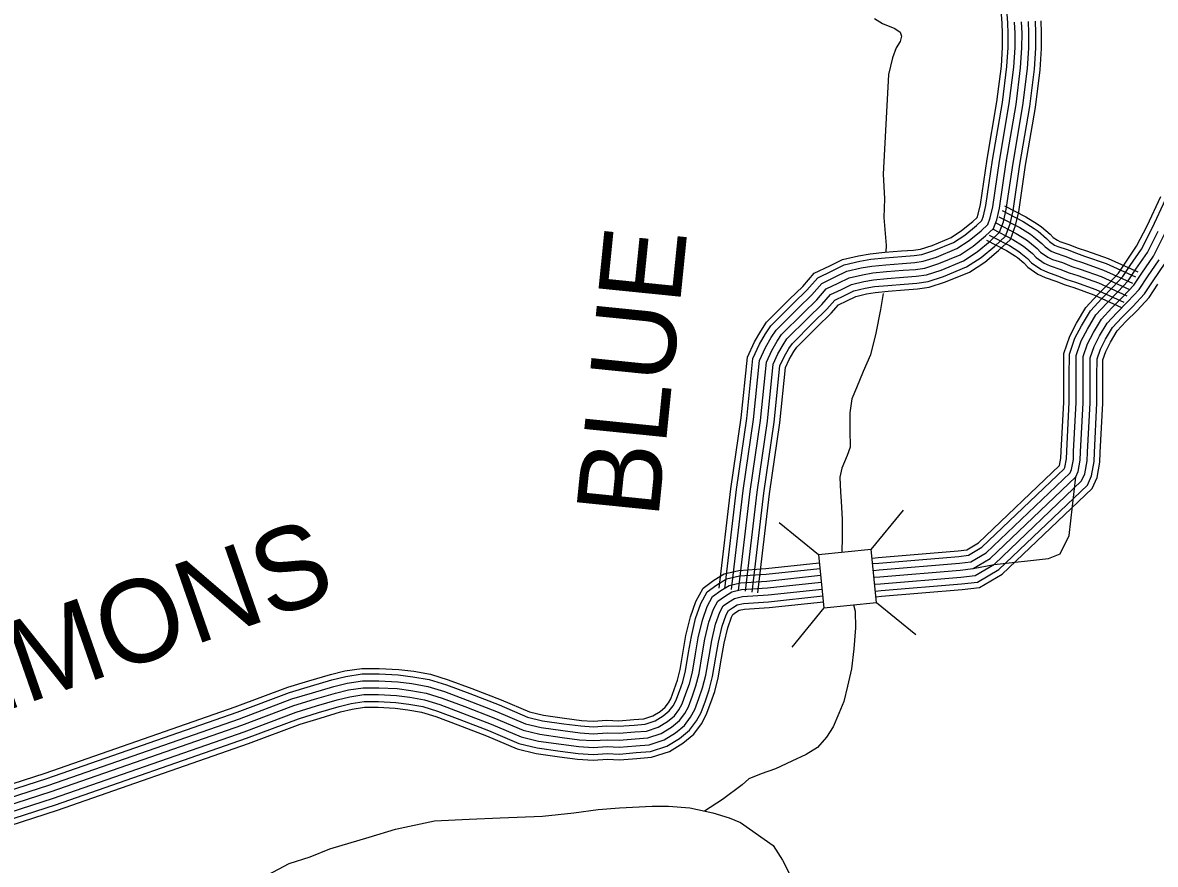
# Model space of a CAD drawing. Extents: x 1788175 to 1969470, y 584502 to 738744.
# Drawn here: x 1887640 to 1892714, y 616584 to 620353 of the extents above; entities that cross this region are included whole.
import ezdxf

# ---------------------------------------------------------------- set-up
doc = ezdxf.new("R2010")
doc.units = 0
for name, color, linetype in [('DESIGN - ROW - Right-of-Way and Easement Labels', 7, 'Continuous'), ('DESIGN - TRANSPORTATION - Text', 7, 'Continuous'), ('SURVEY - DRAINAGE - Storm Sewer', 7, 'Continuous'), ('SURVEY - TRANSPORTATION - Roads', 7, 'Continuous')]:
    doc.layers.add(name, color=color, linetype=linetype)

msp = doc.modelspace()

# ---------------------------------------------------------------- linework, layer by layer
at = {"layer": 'DESIGN - TRANSPORTATION - Text'}
for points in [[(1891455, 620371), (1891490.9, 620349), (1891546.9, 620326.9), (1891570.9, 620310.9), (1891576.9, 620292.9), (1891570.8, 620268.9), (1891552.8, 620240.9), (1891536.8, 620194.9), (1891518.7, 620120.8), (1891494.3, 619674.6), (1891500.2, 619564.5), (1891498.1, 619480.5), (1891508, 619354.4), (1891506.5, 619326.3)], [(1891495, 619140.6), (1891481.8, 619068.2), (1891461.7, 618962.2), (1891437.6, 618866.1), (1891405.5, 618790.1)], [(1891405.5, 618790.1), (1891375.5, 618718.1), (1891353.4, 618668), (1891345.4, 618606), (1891345.3, 618530), (1891347.2, 618451.9), (1891333.2, 618413.9), (1891309.2, 618357.9), (1891301.1, 618317.9), (1891303.1, 618249.8), (1891307, 618209.8), (1891311, 618127.7), (1891310.9, 618049.7), (1891309.2, 617979.7)], [(1891361.4, 617746.2), (1891368.5, 617717.5), (1891370.5, 617643.5), (1891362.4, 617549.4), (1891352.3, 617459.4), (1891334.3, 617381.3), (1891318.2, 617313.3), (1891296.2, 617259.3), (1891270.1, 617199.2), (1891240.1, 617153.2), (1891200.1, 617107.2), (1891150, 617075.2), (1891086, 617045.2), (1891012.1, 617011.2), (1890948.1, 616989.2), (1890892.1, 616967.2), (1890863.1, 616939.3), (1890775.1, 616873.4), (1890694.6, 616822.6)], [(1888738, 616536.3), (1888833.3, 616587.6), (1888928.5, 616616.9), (1889016.5, 616653.5), (1889192.3, 616704.8), (1889309.6, 616741.5), (1889485.4, 616778.1), (1889639.3, 616785.4), (1889778.6, 616792.7), (1889969.1, 616800.1), (1890108.3, 616814.7), (1890218.2, 616829.4), (1890313.5, 616836.7), (1890460, 616844), (1890533.3, 616844), (1890628.6, 616836.7), (1890731.2, 616814.7), (1890804.4, 616792.7), (1890855.7, 616770.8), (1891001.8, 616668.5)], [(1891001.8, 616668.5), (1891043.7, 616602.9), (1891067.6, 616556.9), (1891137.4, 616400.8), (1891173.3, 616334.8), (1891209.3, 616272.7), (1891243.2, 616194.7), (1891275.1, 616156.6)]]:
    msp.add_lwpolyline(points, dxfattribs=at)
at = {"layer": 'SURVEY - DRAINAGE - Storm Sewer'}
for p, q in [((1891441.4, 617993.1), (1891584.9, 618169.1)), ((1891205, 617969.1), (1891029, 618112.7)), ((1891228.9, 617732.8), (1891085.4, 617556.8)), ((1891465.3, 617756.7), (1891641.3, 617613.1))]:
    msp.add_line(p, q, dxfattribs=at)
msp.add_lwpolyline([(1891228.9, 617732.8), (1891465.3, 617756.7), (1891441.4, 617993.1), (1891205, 617969.1)], close=True, dxfattribs=at)
at = {"layer": 'SURVEY - TRANSPORTATION - Roads'}
for points in [[(1890760.2, 617820.8), (1890812.8, 618265.3), (1890859.1, 618582.8), (1890886.7, 618855.4), (1890918.4, 618924.1), (1890945.8, 618971.9), (1890972.2, 619011.5), (1891074.8, 619114.1), (1891134.8, 619172.1), (1891186.1, 619230.7), (1891255.5, 619264.1), (1891312, 619292.4), (1891384.3, 619309.2), (1891436, 619318.2), (1891501.9, 619324.5), (1891576.9, 619330.5), (1891630.3, 619334.3), (1891661.9, 619338.8), (1891713.4, 619355.4), (1891798.6, 619390.9), (1891845.9, 619421.9), (1891896, 619463), (1891915.1, 619481), (1891920.2, 619494.8), (1891930.2, 619538), (1891960.1, 619741.7), (1892004.2, 619998.8), (1892023.8, 620158.4), (1892029.6, 620243.2), (1892029.6, 620304.7), (1892027.8, 620351.2), (1892021.8, 620427)], [(1890784.7, 617817.9), (1890837.3, 618262.1), (1890883.6, 618579.7), (1890910.8, 618848.8), (1890940.4, 618912.7), (1890966.8, 618958.9), (1890991.4, 618995.8), (1891092.1, 619096.5), (1891152.7, 619155), (1891201.4, 619210.6), (1891266.3, 619241.9), (1891320.5, 619268.9), (1891389.3, 619285), (1891439.3, 619293.6), (1891504.1, 619299.9), (1891578.8, 619305.9), (1891632.9, 619309.7), (1891667.4, 619314.6), (1891721.9, 619332.2), (1891810.2, 619369), (1891860.6, 619402), (1891912.4, 619444.5), (1891936.3, 619467), (1891943.9, 619487.7), (1891954.5, 619533.5), (1891984.5, 619737.8), (1892028.6, 619995.2), (1892048.4, 620156.1), (1892054.3, 620242.4), (1892054.4, 620305.1), (1892052.5, 620352.6), (1892046.5, 620427.9)], [(1890815.5, 617814.3), (1890868.1, 618258.1), (1890914.4, 618575.9), (1890941.2, 618840.5), (1890967.9, 618898.5), (1890993.2, 618942.6), (1891015.5, 618976), (1891113.9, 619074.4), (1891175.2, 619133.6), (1891220.5, 619185.4), (1891280, 619214.1), (1891331, 619239.6), (1891395.4, 619254.6), (1891443.4, 619262.9), (1891506.8, 619269), (1891581.1, 619275), (1891636.2, 619278.9), (1891674.4, 619284.3), (1891732.7, 619303.1), (1891824.8, 619341.5), (1891879, 619376.9), (1891932.9, 619421.2), (1891962.8, 619449.5), (1891973.7, 619478.8), (1891985, 619527.7), (1892015.1, 619732.9), (1892059.3, 619990.7), (1892079.3, 620153.2), (1892085.3, 620241.3), (1892085.4, 620305.7), (1892083.5, 620354.5)], [(1890846.3, 617810.6), (1890898.8, 618254), (1890945.2, 618572.1), (1890971.5, 618832.3), (1890995.5, 618884.3), (1891019.5, 618926.3), (1891039.6, 618956.3), (1891135.6, 619052.3), (1891197.6, 619112.3), (1891239.7, 619160.3), (1891293.6, 619186.2), (1891341.6, 619210.2), (1891401.6, 619224.2), (1891447.6, 619232.2), (1891509.5, 619238.1), (1891583.5, 619244.1), (1891639.4, 619248), (1891681.4, 619254), (1891743.4, 619274), (1891839.4, 619313.9), (1891897.4, 619351.9), (1891953.4, 619397.9), (1891989.4, 619431.9), (1892003.4, 619469.9), (1892015.5, 619521.9), (1892045.7, 619728), (1892090, 619986.1), (1892110.2, 620150.2), (1892116.3, 620240.3), (1892116.4, 620306.3), (1892114.4, 620356.3)], [(1890877.1, 617807), (1890929.6, 618249.9), (1890975.9, 618568.3), (1891001.8, 618824), (1891023.1, 618870), (1891045.9, 618910), (1891063.6, 618936.5), (1891157.3, 619030.2), (1891220.1, 619090.9), (1891258.8, 619135.1), (1891307.3, 619158.4), (1891352.2, 619180.8), (1891407.8, 619193.8), (1891451.7, 619201.4), (1891512.3, 619207.2), (1891585.8, 619213.2), (1891642.7, 619217.2), (1891688.4, 619223.7), (1891754.1, 619244.9), (1891853.9, 619286.4), (1891915.7, 619326.9), (1891973.9, 619374.6), (1892016, 619414.4), (1892033.2, 619461), (1892046, 619516.2), (1892076.3, 619723.2), (1892120.7, 619981.6), (1892141, 620147.3), (1892147.3, 620239.2), (1892147.4, 620306.9), (1892145.4, 620358.1)], [(1890907.9, 617803.3), (1890960.3, 618245.9), (1891006.7, 618564.5), (1891032.1, 618815.7), (1891050.7, 618855.8), (1891072.3, 618893.6), (1891087.7, 618916.8), (1891179.1, 619008.1), (1891242.6, 619069.5), (1891278, 619109.9), (1891320.9, 619130.6), (1891362.8, 619151.5), (1891413.9, 619163.4), (1891455.9, 619170.7), (1891515, 619176.4), (1891588.2, 619182.2), (1891646, 619186.3), (1891695.4, 619193.4), (1891764.8, 619215.8), (1891868.5, 619258.9), (1891934.1, 619301.9), (1891994.4, 619351.4), (1892042.5, 619396.8), (1892062.9, 619452.1), (1892076.5, 619510.4), (1892106.9, 619718.3), (1892151.3, 619977.1), (1892171.9, 620144.3), (1892178.3, 620238.1), (1892178.4, 620307.5), (1892176.3, 620360)], [(1890933.4, 617800.3), (1890985.8, 618242.5), (1891032.2, 618561.4), (1891057.3, 618808.8), (1891073.5, 618844), (1891094.2, 618880.1), (1891107.7, 618900.4), (1891197.1, 618989.7), (1891261.2, 619051.7), (1891293.8, 619089), (1891332.3, 619107.5), (1891371.6, 619127.1), (1891419.1, 619138.2), (1891459.3, 619145.2), (1891517.3, 619150.7), (1891590.1, 619156.6), (1891648.7, 619160.8), (1891701.2, 619168.2), (1891773.8, 619191.6), (1891880.6, 619236.1), (1891949.4, 619281.1), (1892011.4, 619332), (1892064.6, 619382.2), (1892087.6, 619444.7), (1892101.7, 619505.6), (1892132.3, 619714.2), (1892176.8, 619973.4), (1892197.5, 620141.9), (1892204, 620237.2), (1892204.1, 620307.9), (1892202, 620361.5)], [(1891897.4, 619351.9), (1891953.4, 619397.9), (1891989.4, 619431.9), (1892003.4, 619469.9), (1892015.5, 619521.9), (1892045.7, 619728), (1892090, 619986.1), (1892110.2, 620150.2), (1892116.3, 620240.3), (1892116.4, 620306.3), (1892114.4, 620356.3)], [(1891446.3, 617955.5), (1891472.5, 617957.8), (1891831, 617987.5), (1891868.7, 617991.9), (1891921.9, 618023.2), (1892284.8, 618369.2), (1892290.9, 618402.9), (1892291.9, 618434.7), (1892303.4, 618653.6), (1892303.5, 618769.4), (1892303.7, 618872), (1892330.6, 618949.7), (1892360.8, 619007.8), (1892402.7, 619077.6), (1892456, 619135.4), (1892506, 619185.5), (1892548.2, 619231.2), (1892580.8, 619279.9), (1892630, 619351.8), (1892676.9, 619443.6), (1892738.7, 619575)], [(1891448.5, 617930.9), (1891474.6, 617933.2), (1891833.5, 617962.9), (1891876.8, 617968), (1891936.9, 618003.4), (1892305.9, 618355.1), (1892308.4, 618360.8), (1892315.6, 618400.3), (1892316.6, 618433.7), (1892328.1, 618652.9), (1892328.3, 618769.4), (1892328.4, 618867.8), (1892353.3, 618939.9), (1892382.3, 618995.7), (1892422.6, 619062.7), (1892473.8, 619118.3), (1892523.8, 619168.3), (1892567.7, 619215.8), (1892601.2, 619266.1), (1892651.3, 619339.1), (1892699.1, 619432.7), (1892761, 619564.3)], [(1892027, 619511.5), (1892121.4, 619462.5), (1892171.1, 619431.4), (1892188.5, 619418.7), (1892226.1, 619387), (1892240, 619372.7), (1892262.6, 619356.8), (1892276.2, 619350.4), (1892318.2, 619336.5), (1892359.9, 619320.1), (1892396.7, 619308), (1892493.6, 619273.8), (1892624.2, 619214.2)], [(1892038.4, 619533.4), (1892133.7, 619484), (1892185, 619451.9), (1892203.8, 619438.1), (1892243, 619405.1), (1892256.1, 619391.6), (1892275.1, 619378.2), (1892285.4, 619373.4), (1892326.6, 619359.8), (1892368.3, 619343.3), (1892404.7, 619331.4), (1892502.8, 619296.7), (1892634.5, 619236.7)], [(1891998.5, 619456.5), (1892090.6, 619408.6), (1892136.3, 619380.1), (1892150.2, 619369.9), (1892183.8, 619341.5), (1892199.6, 619325.3), (1892231.4, 619303), (1892253.2, 619292.7), (1892297.1, 619278.2), (1892338.9, 619261.7), (1892376.7, 619249.3), (1892470.3, 619216.2), (1892598.5, 619157.8)], [(1891998.5, 619456.5), (1892090.6, 619408.6), (1892136.3, 619380.1), (1892150.2, 619369.9), (1892183.8, 619341.5), (1892199.6, 619325.3), (1892231.4, 619303), (1892253.2, 619292.7), (1892297.1, 619278.2), (1892338.9, 619261.7), (1892376.7, 619249.3), (1892470.3, 619216.2), (1892598.5, 619157.8)], [(1892012.8, 619484), (1892106, 619435.5), (1892153.7, 619405.8), (1892169.3, 619394.3), (1892205, 619364.2), (1892219.8, 619349), (1892247, 619329.9), (1892264.7, 619321.6), (1892307.6, 619307.4), (1892349.4, 619290.9), (1892386.7, 619278.6), (1892481.9, 619245), (1892611.4, 619186)], [(1891451.2, 617900), (1891477.2, 617902.3), (1891836.6, 617932.1), (1891886.9, 617938), (1891955.7, 617978.5), (1892331.7, 618336.9), (1892338.3, 618351.6), (1892346.5, 618397), (1892347.6, 618432.4), (1892359.1, 618652.1), (1892359.3, 618769.3), (1892359.4, 618862.6), (1892381.9, 618927.6), (1892409.4, 618980.5), (1892447.6, 619044.1), (1892496.2, 619096.9), (1892546.2, 619146.9), (1892592.1, 619196.6), (1892626.9, 619248.7), (1892678, 619323.3), (1892726.9, 619419.1)], [(1891453.9, 617869.1), (1891479.9, 617871.4), (1891839.6, 617901.2), (1891897, 617907.9), (1891974.5, 617953.6), (1892357.6, 618318.7), (1892368.1, 618342.4), (1892377.4, 618393.7), (1892378.6, 618431.1), (1892390.1, 618651.2), (1892390.3, 618769.3), (1892390.4, 618857.3), (1892410.4, 618915.4), (1892436.5, 618965.4), (1892472.5, 619025.4), (1892518.5, 619075.4), (1892568.6, 619125.4), (1892616.6, 619177.4), (1892652.6, 619231.4), (1892704.7, 619307.4), (1892754.7, 619405.4)], [(1891453.9, 617869.1), (1891479.9, 617871.4), (1891839.6, 617901.2), (1891897, 617907.9), (1891991.6, 617927.1), (1892235.4, 617953), (1892287.4, 617975), (1892327.4, 618057), (1892357.6, 618318.7), (1892368.1, 618342.4), (1892377.4, 618393.7), (1892378.6, 618431.1), (1892390.1, 618651.2), (1892390.3, 618769.3), (1892390.4, 618857.3), (1892410.4, 618915.4), (1892436.5, 618965.4), (1892472.5, 619025.4), (1892518.5, 619075.4), (1892568.6, 619125.4), (1892616.6, 619177.4), (1892652.6, 619231.4), (1892704.7, 619307.4), (1892754.7, 619405.4)], [(1891969.9, 619401.5), (1892059.9, 619354.7), (1892101.5, 619328.7), (1892111.8, 619321.2), (1892141.6, 619296.1), (1892159.2, 619277.9), (1892200.1, 619249.1), (1892230.3, 619235), (1892275.9, 619219.9), (1892317.8, 619203.4), (1892356.7, 619190.6), (1892447.1, 619158.7), (1892572.8, 619101.4)], [(1891984.2, 619429), (1892075.2, 619381.7), (1892118.9, 619354.4), (1892131, 619345.5), (1892162.7, 619318.8), (1892179.4, 619301.6), (1892215.7, 619276), (1892241.8, 619263.9), (1892286.5, 619249.1), (1892328.3, 619232.6), (1892366.7, 619220), (1892458.7, 619187.5), (1892585.6, 619129.6)], [(1890846.3, 617810.6), (1890898.8, 618254), (1890945.2, 618572.1), (1890971.5, 618832.3), (1890995.5, 618884.3), (1891019.5, 618926.3), (1891039.6, 618956.3), (1891135.6, 619052.3), (1891197.6, 619112.3), (1891239.7, 619160.3), (1891293.6, 619186.2), (1891341.6, 619210.2), (1891401.6, 619224.2), (1891447.6, 619232.2), (1891509.5, 619238.1), (1891583.5, 619244.1), (1891639.4, 619248), (1891681.4, 619254), (1891743.4, 619274), (1891839.4, 619313.9), (1891897.4, 619351.9)], [(1891958, 619378.6), (1892047.1, 619332.4), (1892087.1, 619307.4), (1892095.9, 619300.9), (1892124, 619277.2), (1892142.5, 619258.3), (1892187.2, 619226.8), (1892220.8, 619211.1), (1892267.2, 619195.7), (1892309.1, 619179.2), (1892348.4, 619166.3), (1892437.5, 619134.8), (1892562.1, 619078)], [(1891456.7, 617838.2), (1891482.5, 617840.5), (1891842.7, 617870.4), (1891907.1, 617877.9), (1891993.3, 617928.7), (1892383.4, 618300.5), (1892397.9, 618333.2), (1892408.3, 618390.5), (1892409.6, 618429.8), (1892421.1, 618650.4), (1892421.3, 618769.3), (1892421.4, 618852.1), (1892439, 618903.1), (1892463.5, 618950.2), (1892497.5, 619006.7), (1892540.9, 619053.9), (1892590.9, 619103.9), (1892641, 619158.1), (1892678.3, 619214), (1892731.4, 619291.5)], [(1891459.4, 617807.4), (1891485.2, 617809.6), (1891845.8, 617839.5), (1891917.2, 617847.9), (1892012.1, 617903.8), (1892409.2, 618282.3), (1892427.8, 618324.1), (1892439.2, 618387.2), (1892440.5, 618428.5), (1892452.1, 618649.6), (1892452.3, 618769.2), (1892452.4, 618846.9), (1892467.5, 618890.8), (1892490.6, 618935.1), (1892522.4, 618988), (1892563.3, 619032.4), (1892613.3, 619082.4), (1892665.4, 619138.9), (1892704, 619196.7), (1892758.1, 619275.6)], [(1891461.7, 617781.7), (1891487.4, 617784), (1891848.4, 617813.9), (1891925.6, 617823), (1892027.7, 617883.1), (1892430.7, 618267.2), (1892452.5, 618316.4), (1892464.9, 618384.5), (1892466.2, 618427.4), (1892477.8, 618648.9), (1892478, 618769.2), (1892478.1, 618842.6), (1892491.2, 618880.6), (1892513, 618922.5), (1892543.1, 618972.6), (1892581.8, 619014.6), (1892631.8, 619064.6), (1892685.7, 619122.9), (1892725.3, 619182.3)], [(1887106, 616787), (1887740.1, 616991.5), (1888591.8, 617288.5), (1888827.4, 617377), (1888922.3, 617405.8), (1889018.7, 617434.5), (1889082.5, 617449.9), (1889158.7, 617461.4), (1889237.3, 617461.3), (1889324.8, 617457), (1889392.1, 617448.3), (1889467.3, 617434.9), (1889546.7, 617410.6), (1889651.5, 617371.4), (1889783.1, 617320.6), (1889909.8, 617266.7), (1889972.6, 617251.3), (1890067.8, 617237.9), (1890142.5, 617228.3), (1890196.1, 617224.8), (1890256.9, 617228.7), (1890310, 617226.6), (1890377.3, 617232.2), (1890422.8, 617235.4), (1890463.1, 617248.9), (1890495.3, 617268.4), (1890518.6, 617287.8), (1890532.5, 617306.4), (1890542.7, 617325.5), (1890558.4, 617367.2), (1890572.9, 617408.9), (1890585.1, 617455.8), (1890598.6, 617536.3), (1890611.2, 617609.2), (1890630.9, 617692.1), (1890654.8, 617761.3), (1890687.8, 617820.6), (1890735.7, 617855.7), (1890782.8, 617885.1), (1890847.7, 617899.8), (1890968.7, 617908.1), (1891208.2, 617933.4)], [(1887112.8, 616763.3), (1887748, 616968.1), (1888600.3, 617265.2), (1888835.4, 617353.6), (1888929.4, 617382.2), (1889025.1, 617410.6), (1889087.3, 617425.6), (1889160.5, 617436.7), (1889236.6, 617436.6), (1889322.6, 617432.4), (1889388.4, 617423.8), (1889461.4, 617410.9), (1889538.8, 617387.1), (1889642.7, 617348.3), (1889773.8, 617297.7), (1889902, 617243.1), (1889968, 617227), (1890064.5, 617213.4), (1890140.1, 617203.7), (1890196.1, 617200), (1890257.2, 617203.9), (1890310.6, 617201.9), (1890379.1, 617207.6), (1890427.7, 617211), (1890473.6, 617226.3), (1890509.7, 617248.3), (1890536.6, 617270.7), (1890553.4, 617293.1), (1890565.3, 617315.3), (1890581.6, 617358.8), (1890596.6, 617401.7), (1890609.3, 617450.7), (1890623, 617532.1), (1890635.4, 617604.2), (1890654.6, 617685.1), (1890677.5, 617751.2), (1890706.7, 617803.8), (1890749.5, 617835.2), (1890792.4, 617862), (1890851.3, 617875.3), (1890970.9, 617883.5), (1891210.8, 617908.8)], [(1887121.4, 616733.4), (1887757.8, 616938.7), (1888610.8, 617236.1), (1888845.3, 617324.2), (1888938.3, 617352.5), (1889033.2, 617380.7), (1889093.2, 617395.2), (1889162.8, 617405.7), (1889235.9, 617405.6), (1889319.8, 617401.5), (1889383.7, 617393.2), (1889454.2, 617380.7), (1889528.8, 617357.8), (1889631.7, 617319.3), (1889762.2, 617268.9), (1889892.2, 617213.6), (1889962.1, 617196.5), (1890060.3, 617182.7), (1890137.1, 617172.8), (1890196, 617168.9), (1890257.6, 617172.9), (1890311.3, 617170.8), (1890381.5, 617176.7), (1890433.8, 617180.4), (1890486.7, 617198), (1890527.7, 617223), (1890559.2, 617249.2), (1890579.6, 617276.4), (1890593.6, 617302.5), (1890610.8, 617348.2), (1890626.3, 617392.7), (1890639.7, 617444.2), (1890653.5, 617526.9), (1890665.8, 617598), (1890684.5, 617676.5), (1890705.9, 617738.5), (1890730.5, 617782.8), (1890766.9, 617809.5), (1890804.4, 617832.9), (1890855.8, 617844.6), (1890973.6, 617852.6), (1891214.1, 617878)], [(1887129.9, 616703.6), (1887767.7, 616909.3), (1888621.4, 617206.9), (1888855.3, 617294.8), (1888947.3, 617322.8), (1889041.2, 617350.7), (1889099.2, 617364.7), (1889165.1, 617374.7), (1889235.1, 617374.6), (1889317, 617370.6), (1889379, 617362.5), (1889446.9, 617350.5), (1889518.8, 617328.4), (1889620.7, 617290.3), (1889750.5, 617240.2), (1889882.3, 617184.1), (1889956.3, 617166), (1890056.2, 617152), (1890134.1, 617141.9), (1890196, 617137.9), (1890258, 617141.8), (1890311.9, 617139.8), (1890383.9, 617145.8), (1890439.9, 617149.7), (1890499.8, 617169.7), (1890545.8, 617197.7), (1890581.8, 617227.7), (1890605.8, 617259.7), (1890621.9, 617289.7), (1890639.9, 617337.7), (1890656, 617383.7), (1890670, 617437.7), (1890684.1, 617521.7), (1890696.2, 617591.8), (1890714.3, 617667.8), (1890734.3, 617725.8), (1890754.3, 617761.8), (1890784.3, 617783.8), (1890816.3, 617803.8), (1890860.3, 617813.8), (1890976.2, 617821.7), (1891217.3, 617847.1)], [(1887129.9, 616703.6), (1887767.7, 616909.3), (1888621.4, 617206.9), (1888855.3, 617294.8), (1888947.3, 617322.8), (1889041.2, 617350.7), (1889099.2, 617364.7), (1889165.1, 617374.7), (1889235.1, 617374.6), (1889317, 617370.6), (1889379, 617362.5), (1889446.9, 617350.5), (1889518.8, 617328.4), (1889620.7, 617290.3), (1889750.5, 617240.2), (1889882.3, 617184.1), (1889956.3, 617166), (1890056.2, 617152), (1890134.1, 617141.9), (1890196, 617137.9), (1890258, 617141.8), (1890311.9, 617139.8), (1890383.9, 617145.8), (1890439.9, 617149.7), (1890499.8, 617169.7), (1890545.8, 617197.7), (1890581.8, 617227.7), (1890605.8, 617259.7), (1890621.9, 617289.7), (1890639.9, 617337.7), (1890656, 617383.7), (1890670, 617437.7), (1890684.1, 617521.7), (1890696.2, 617591.8), (1890714.3, 617667.8), (1890734.3, 617725.8), (1890754.3, 617761.8), (1890784.3, 617783.8), (1890816.3, 617803.8), (1890860.3, 617813.8), (1890976.2, 617821.7), (1891217.3, 617847.1)], [(1887138.5, 616673.8), (1887777.5, 616879.9), (1888631.9, 617177.8), (1888865.3, 617265.5), (1888956.2, 617293.1), (1889049.3, 617320.8), (1889105.1, 617334.3), (1889167.5, 617343.7), (1889234.3, 617343.6), (1889314.3, 617339.7), (1889374.2, 617331.9), (1889439.6, 617320.3), (1889508.8, 617299), (1889609.7, 617261.3), (1889738.9, 617211.5), (1889872.5, 617154.6), (1889950.4, 617135.6), (1890052, 617121.2), (1890131.1, 617111), (1890196, 617106.8), (1890258.4, 617110.8), (1890312.6, 617108.7), (1890386.3, 617114.8), (1890445.9, 617119.1), (1890512.9, 617141.4), (1890563.9, 617172.4), (1890604.5, 617206.2), (1890632.1, 617243), (1890650.2, 617276.9), (1890669.1, 617327.1), (1890685.6, 617374.7), (1890700.4, 617431.2), (1890714.7, 617516.5), (1890726.6, 617585.6), (1890744.1, 617659.1), (1890762.7, 617713.1), (1890778.1, 617740.8), (1890801.7, 617758.1), (1890828.3, 617774.7), (1890864.8, 617783), (1890978.9, 617790.8), (1891220.6, 617816.3)], [(1887147.1, 616644), (1887787.4, 616850.5), (1888642.5, 617148.6), (1888875.2, 617236.1), (1888965.1, 617263.4), (1889057.3, 617290.8), (1889111.1, 617303.8), (1889169.8, 617312.7), (1889233.5, 617312.6), (1889311.5, 617308.8), (1889369.5, 617301.2), (1889432.3, 617290.1), (1889498.8, 617269.7), (1889598.7, 617232.4), (1889727.2, 617182.8), (1889862.7, 617125.1), (1889944.5, 617105.1), (1890047.9, 617090.5), (1890128.1, 617080.2), (1890196, 617075.7), (1890258.8, 617079.8), (1890313.3, 617077.7), (1890388.6, 617083.9), (1890452, 617088.4), (1890526.1, 617113.1), (1890582, 617147.1), (1890627.1, 617184.7), (1890658.3, 617226.3), (1890678.5, 617264.1), (1890698.2, 617316.6), (1890715.3, 617365.7), (1890730.7, 617424.8), (1890745.2, 617511.4), (1890756.9, 617579.3), (1890773.9, 617650.5), (1890791.1, 617700.4), (1890801.9, 617719.8), (1890819.1, 617732.5), (1890840.3, 617745.7), (1890869.3, 617752.3), (1890981.6, 617759.9), (1891223.8, 617785.5)], [(1887154.2, 616619.3), (1887795.6, 616826.2), (1888651.2, 617124.4), (1888883.5, 617211.7), (1888972.5, 617238.8), (1889064, 617266), (1889116, 617278.5), (1889171.7, 617286.9), (1889232.9, 617286.9), (1889309.2, 617283.1), (1889365.6, 617275.8), (1889426.3, 617265), (1889490.6, 617245.3), (1889589.5, 617208.3), (1889717.5, 617158.9), (1889854.6, 617100.6), (1889939.7, 617079.8), (1890044.4, 617065), (1890125.6, 617054.6), (1890196, 617050), (1890259.1, 617054), (1890313.9, 617051.9), (1890390.6, 617058.3), (1890457.1, 617063), (1890536.9, 617089.6), (1890597, 617126.1), (1890645.8, 617166.8), (1890680, 617212.4), (1890702, 617253.4), (1890722.4, 617307.8), (1890739.9, 617358.2), (1890755.9, 617419.4), (1890770.6, 617507), (1890782.2, 617574.2), (1890798.6, 617643.3), (1890814.7, 617689.9), (1890821.7, 617702.4), (1890833.6, 617711.2), (1890850.2, 617721.6), (1890873.1, 617726.7), (1890983.8, 617734.3), (1891226.5, 617759.9)]]:
    msp.add_lwpolyline(points, dxfattribs=at)

# ---------------------------------------------------------------- texts
at = {"layer": 'DESIGN - ROW - Right-of-Way and Easement Labels'}
for s, rotation, p in [('BLUE', 84.2264, (1890486.8, 618127.6)), ('SIMMONS', 19.2193, (1886823.5, 617012))]:
    msp.add_text(s, height=370, rotation=rotation, dxfattribs=at).set_placement(p)

doc.saveas('drawing.dxf')
